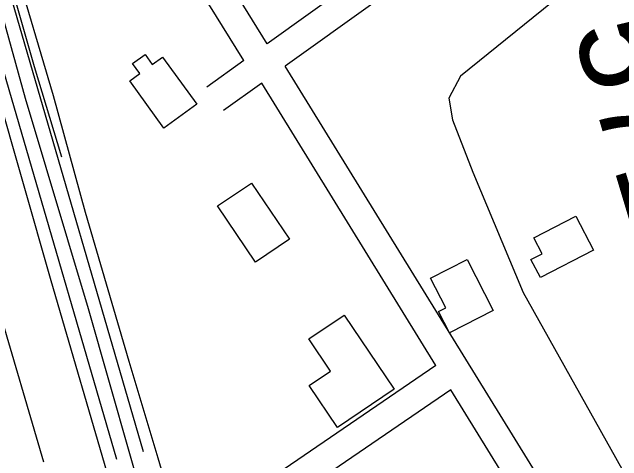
# Model space of a CAD drawing. Extents: x 3567028 to 3605064, y 510945 to 536587.
# Drawn here: x 3599468 to 3600106, y 525619 to 526088 of the extents above; entities that cross this region are included whole.
import ezdxf

# ---------------------------------------------------------------- set-up
doc = ezdxf.new("R2010")
doc.units = 0
for name, color, linetype in [('V-BLDG-OTLN', 7, 'Continuous'), ('V-RAIL-TRAK', 7, 'Continuous'), ('V-ROAD-CNTR', 7, 'Continuous'), ('V-SITE-OTLN', 7, 'Continuous'), ('V-SURV-IDEN', 7, 'Continuous'), ('V-UTIL-LINE', 7, 'Continuous')]:
    doc.layers.add(name, color=color, linetype=linetype)

msp = doc.modelspace()

# ---------------------------------------------------------------- linework, layer by layer
at = {"layer": 'V-BLDG-OTLN'}
for points in [[(3599627.19, 525967.02), (3599591.31, 526016.37), (3599601.91, 526024.08), (3599594.34, 526034.49), (3599607.42, 526044), (3599614.97, 526033.63), (3599625.62, 526041.37), (3599661.53, 525991.98)], [(3599723.13, 525826.81), (3599683.35, 525885.55), (3599718.66, 525909.46), (3599758.43, 525850.71)], [(3600076.72, 525839.4), (3600021.12, 525810.57), (3600011.29, 525829.54), (3600022.87, 525835.55), (3600014.26, 525852.15), (3600058.3, 525874.92)], [(3599944.5, 525829.49), (3599971.78, 525776.25), (3599925.94, 525752.77), (3599914.59, 525774.94), (3599922.17, 525778.82), (3599906.25, 525809.9)], [(3599808.83, 525653.76), (3599779.19, 525697.62), (3599801.64, 525712.79), (3599778.96, 525746.36), (3599815.82, 525771.27), (3599868.14, 525693.83)]]:
    msp.add_lwpolyline(points, close=True, dxfattribs=at)
at = {"layer": 'V-RAIL-TRAK'}
for points in [[(3599613.58, 525549.06), (3599548.06, 525777.97), (3599482.26, 525997.89), (3599427.99, 526194.06), (3599380.48, 526356.73), (3599330.51, 526529.4), (3599330.51, 526529.4), (3599297.07, 526644.25), (3599283.47, 526694.21)], [(3599329.15, 526578.82), (3599356.16, 526489.63), (3599403.37, 526337.32), (3599436.42, 526222.08), (3599491.32, 526031.58), (3599520.04, 525936.9)], [(3599330.51, 526529.4), (3599342.41, 526455.59), (3599349.19, 526401.57), (3599356.06, 526358.11), (3599362.65, 526328.92), (3599388.41, 526229.78), (3599450.5, 526010.67), (3599508.81, 525807.63), (3599571.9, 525591.25), (3599585.46, 525552.23), (3599595.68, 525535.92), (3599620.25, 525495.45), (3599622.29, 525492.09)]]:
    msp.add_lwpolyline(points, dxfattribs=at)
at = {"layer": 'V-ROAD-CNTR'}
for points in [[(3599340.57, 526537.1), (3599605.33, 525628.52)], [(3599372.84, 526322.71), (3599577.48, 525620.41)], [(3599735.21, 526055.13), (3599699.82, 526112.3), (3599695.75, 526119.02), (3599691.75, 526125.79), (3599687.81, 526132.6), (3599683.94, 526139.44), (3599680.14, 526146.33), (3599676.41, 526153.25), (3599672.75, 526160.21), (3599669.15, 526167.2), (3599665.63, 526174.23), (3599662.18, 526181.29), (3599658.8, 526188.39), (3599655.49, 526195.52), (3599652.25, 526202.69), (3599649.08, 526209.89), (3599645.98, 526217.11), (3599642.96, 526224.37), (3599640.01, 526231.66), (3599637.13, 526238.98), (3599634.33, 526246.33), (3599631.59, 526253.71), (3599629.4, 526259.79)], [(3600014.6, 526255.38), (3599735.21, 526055.13)], [(3599710.78, 526037.62), (3599674.24, 526096.63), (3599670.01, 526103.62), (3599665.85, 526110.64), (3599661.77, 526117.7), (3599657.75, 526124.81), (3599653.8, 526131.96), (3599649.93, 526139.14), (3599646.13, 526146.37), (3599642.4, 526153.63), (3599638.74, 526160.92), (3599635.16, 526168.26), (3599631.65, 526175.63), (3599628.21, 526183.03), (3599624.85, 526190.47), (3599621.56, 526197.94), (3599618.35, 526205.44), (3599615.21, 526212.98), (3599612.15, 526220.54), (3599609.16, 526228.14), (3599606.25, 526235.77), (3599603.42, 526243.41), (3599601.87, 526247.7)], [(3600033.99, 526232.37), (3599753.95, 526031.65)], [(3599710.78, 526037.62), (3599671.91, 526009.76)], [(3600235.33, 525251.2), (3599753.95, 526031.65)], [(3599729.51, 526014.14), (3599689.38, 525985.38)], [(3599911.8, 525718.59), (3599729.51, 526014.14)], [(3599911.8, 525718.6), (3599152.77, 525200.35)], [(3599927.56, 525693.03), (3599169.69, 525175.57)], [(3600209.79, 525235.46), (3599927.56, 525693.03)]]:
    msp.add_lwpolyline(points, dxfattribs=at)
at = {"layer": 'V-SITE-OTLN'}
msp.add_lwpolyline([(3600118.94, 526290.85), (3600100.91, 526238.16), (3600089.59, 526179.14), (3600071.46, 526129.7), (3599937.67, 526021.46), (3599925.3, 525998.28), (3599929.23, 525975.57), (3599950.38, 525920.75), (3600002.96, 525795.12), (3600285, 525291.42)], dxfattribs=at)
at = {"layer": 'V-UTIL-LINE'}
msp.add_line((3599501.56, 525617.33), (3599449.38, 525794.26), dxfattribs=at)
msp.add_lwpolyline([(3599657.27, 525498.19), (3599621.23, 525621.51), (3599590.91, 525722.94), (3599545.14, 525878.55), (3599511.4, 526000.72), (3599470.21, 526141.33)], dxfattribs=at)

# ---------------------------------------------------------------- texts
at = {"layer": 'V-SURV-IDEN'}
msp.add_text('5718+45.6', height=100, rotation=286.70371, dxfattribs=at).set_placement((3600054.49, 526069.41))

doc.saveas('drawing.dxf')
